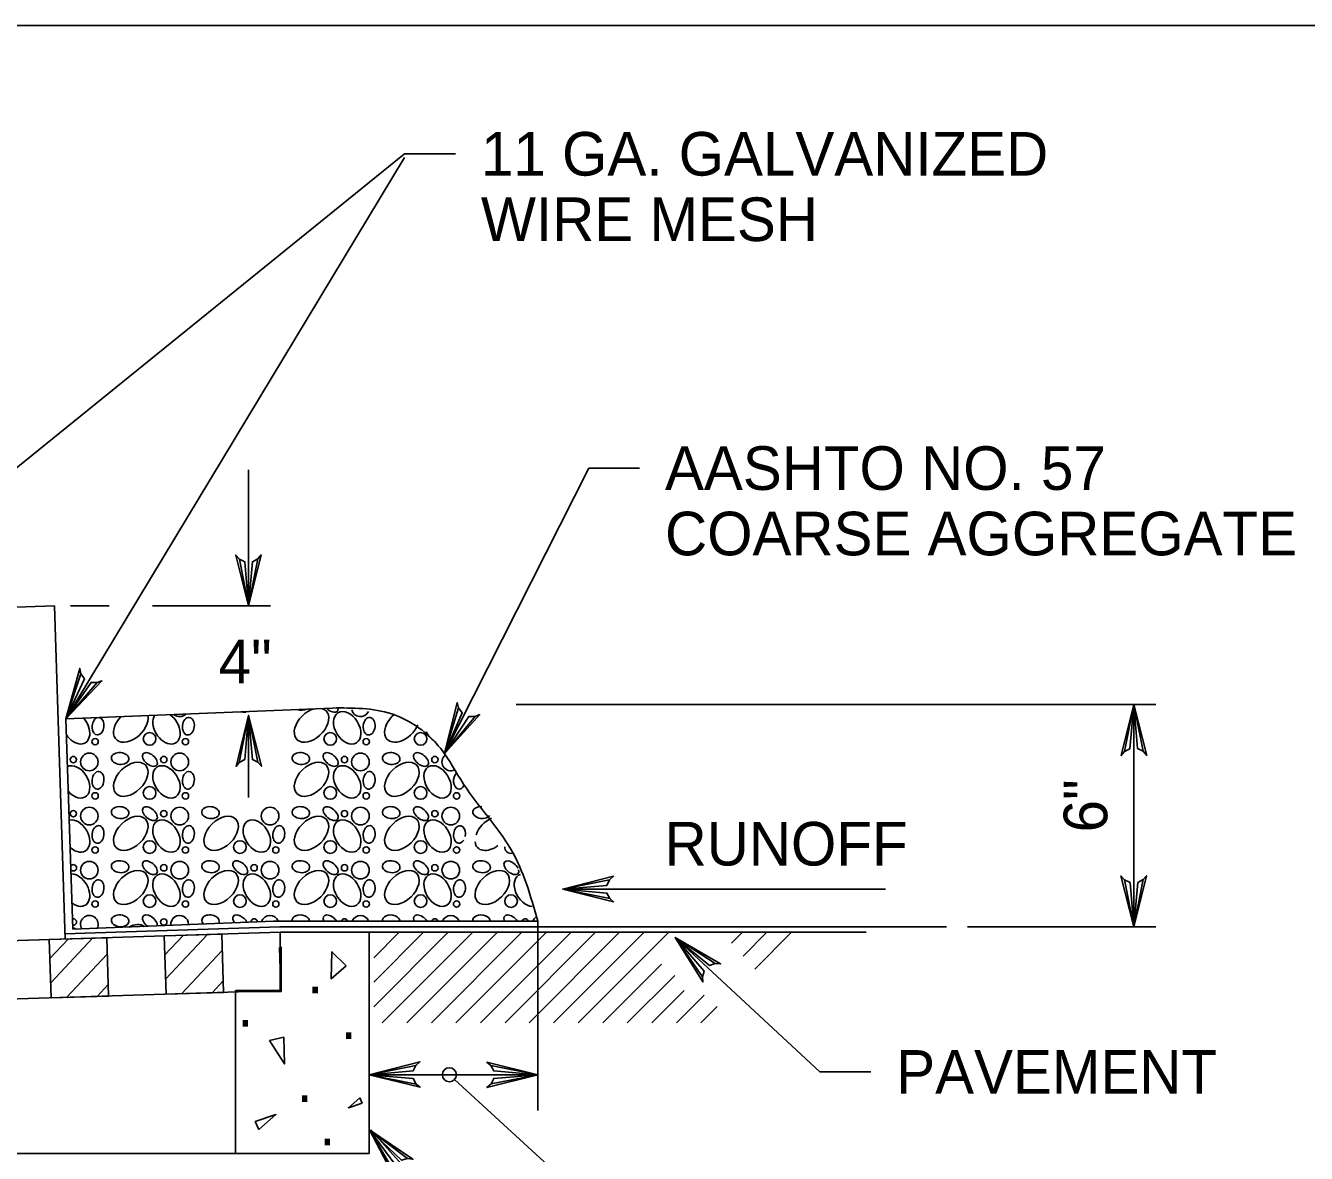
# Model space of a CAD drawing. Extents: x 636183 to 639890, y 299162 to 300538.
# Drawn here: x 637745.2 to 637833.2, y 299851.9 to 299929.4 of the extents above; entities that cross this region are included whole.
import ezdxf

# ---------------------------------------------------------------- set-up
doc = ezdxf.new("R2010")
doc.units = 0
doc.layers.add('1', color=7, linetype='Continuous')
doc.layers.add('Default', color=7, linetype='Continuous')

# ---------------------------------------------------------------- blocks, each defined once
blk = doc.blocks.new('SC9446')
at = {"layer": 'Default'}
blk.add_line((0, 0), (0, 0), dxfattribs=at)

msp = doc.modelspace()

# ---------------------------------------------------------------- linework, layer by layer
at = {"layer": '1'}
msp.add_lwpolyline([(638128.914, 299365.449), (638128.914, 299929.449), (637342.914, 299929.449), (637342.914, 299365.449), (638128.914, 299365.449), (638128.914, 299391.808), (637928.914, 299391.808), (637928.914, 299456.485), (638128.914, 299456.485), (638128.914, 299485.449), (637928.914, 299485.449), (637928.914, 299365.449), (638007.716, 299365.449), (638007.716, 299391.808), (638007.716, 299365.449), (638084.716, 299365.449), (638084.716, 299391.808), (638084.716, 299379.491), (638128.914, 299379.491)], dxfattribs=at)
at = {"layer": 'Default'}
for p, q in [((637740.192, 299895.505), (637771.252, 299920.639)), ((637747.976, 299881.797), (637771.252, 299920.39)), ((637774.75, 299920.639), (637771.252, 299920.639)), ((637774.004, 299879.426), (637783.904, 299899.039)), ((637787.402, 299899.039), (637783.904, 299899.039)), ((637737.198, 299889.251), (637747.186, 299889.568)), ((637747.913, 299866.666), (637747.186, 299889.568)), ((637748.283, 299889.568), (637750.955, 299889.568)), ((637753.919, 299889.568), (637762.032, 299889.568)), ((637747.976, 299881.797), (637766.299, 299882.55)), ((637778.913, 299882.787), (637822.875, 299882.787)), ((637747.976, 299881.797), (637748.459, 299867.341)), ((637747.901, 299867.033), (637762.686, 299867.502)), ((637768.811, 299867.502), (637762.698, 299867.502)), ((637768.811, 299867.502), (637808.488, 299867.502)), ((637780.41, 299867.91), (637780.41, 299854.888)), ((637809.935, 299867.522), (637822.875, 299867.522)), ((637723.139, 299865.88), (637762.698, 299867.135)), ((637746.875, 299865.326), (637748.139, 299866.673)), ((637746.927, 299863.66), (637749.805, 299866.726)), ((637754.773, 299865.577), (637756.036, 299866.924)), ((637754.825, 299863.911), (637757.702, 299866.977)), ((637768.811, 299867.135), (637802.973, 299867.135)), ((637768.811, 299867.135), (637802.973, 299867.135)), ((637769.127, 299862.013), (637774.249, 299867.135)), ((637769.127, 299863.701), (637772.561, 299867.135)), ((637769.127, 299865.39), (637770.872, 299867.135)), ((637769.716, 299860.913), (637775.938, 299867.135)), ((637771.404, 299860.913), (637777.626, 299867.135)), ((637773.093, 299860.913), (637779.315, 299867.135)), ((637774.782, 299860.913), (637781.004, 299867.135)), ((637776.47, 299860.913), (637782.692, 299867.135)), ((637778.159, 299860.913), (637784.381, 299867.135)), ((637779.803, 299860.913), (637786.025, 299867.135)), ((637781.491, 299860.913), (637787.713, 299867.135)), ((637783.18, 299860.913), (637789.402, 299867.135)), ((637789.851, 299866.787), (637799.796, 299857.539)), ((637793.729, 299866.397), (637794.468, 299867.135)), ((637794.516, 299865.494), (637796.156, 299867.135)), ((637795.316, 299864.607), (637797.845, 299867.135)), ((637748.024, 299862.662), (637750.818, 299865.639)), ((637755.922, 299862.913), (637758.716, 299865.89)), ((637784.869, 299860.913), (637788.902, 299864.947)), ((637786.557, 299860.913), (637789.819, 299864.175)), ((637723.266, 299861.876), (637762.698, 299863.128)), ((637750.117, 299862.729), (637750.884, 299863.546)), ((637758.015, 299862.98), (637758.782, 299863.797)), ((637788.246, 299860.913), (637790.475, 299863.142)), ((637789.934, 299860.913), (637791.842, 299862.821)), ((637791.623, 299860.913), (637792.745, 299862.035)), ((637780.41, 299857.348), (637768.811, 299857.348)), ((637803.294, 299857.539), (637799.796, 299857.539)), ((637768.927, 299853.566), (637786.19, 299834.214)), ((637725.253, 299851.942), (637759.641, 299851.942))]:
    msp.add_line(p, q, dxfattribs=at)
for points in [[(637760.53, 299898.929), (637760.53, 299889.568)], [(637761.168, 299892.8), (637761.391, 299893.069), (637760.53, 299889.568), (637761.168, 299892.8), (637760.795, 299892.603), (637760.53, 299889.568), (637760.271, 299892.597), (637759.896, 299892.78), (637760.53, 299889.568), (637759.642, 299893.062), (637759.896, 299892.78)], [(637750.125, 299884.294), (637750.452, 299884.418), (637747.976, 299881.797), (637750.125, 299884.294), (637749.704, 299884.307), (637747.976, 299881.797), (637749.246, 299884.56), (637749.009, 299884.904), (637747.976, 299881.797), (637748.928, 299885.275), (637749.009, 299884.904)], [(637776.095, 299881.972), (637776.419, 299882.103), (637774.004, 299879.426), (637776.095, 299881.972), (637775.673, 299881.975), (637774.004, 299879.426), (637775.209, 299882.217), (637774.965, 299882.556), (637774.004, 299879.426), (637774.875, 299882.925), (637774.965, 299882.556)], [(637820.736, 299879.555), (637820.512, 299879.286), (637821.373, 299882.787), (637820.736, 299879.555), (637821.109, 299879.751), (637821.373, 299882.787), (637821.632, 299879.757), (637822.008, 299879.575), (637821.373, 299882.787), (637822.261, 299879.293), (637822.008, 299879.575)], [(637821.373, 299882.787), (637821.373, 299867.522)], [(637759.893, 299878.806), (637759.67, 299878.537), (637760.53, 299882.038), (637759.893, 299878.806), (637760.266, 299879.002), (637760.53, 299882.038), (637760.789, 299879.008), (637761.165, 299878.826), (637760.53, 299882.038), (637761.419, 299878.543), (637761.165, 299878.826)], [(637760.53, 299882.038), (637760.53, 299876.392)], [(637785.352, 299869.463), (637785.621, 299869.24), (637782.12, 299870.101), (637785.352, 299869.463), (637785.156, 299869.836), (637782.12, 299870.101), (637785.149, 299870.36), (637785.332, 299870.735), (637782.12, 299870.101), (637785.614, 299870.989), (637785.332, 299870.735)], [(637822.01, 299870.754), (637822.234, 299871.023), (637821.373, 299867.522), (637822.01, 299870.754), (637821.637, 299870.557), (637821.373, 299867.522), (637821.114, 299870.551), (637820.738, 299870.733), (637821.373, 299867.522), (637820.485, 299871.016), (637820.738, 299870.733)], [(637782.12, 299870.101), (637804.314, 299870.091)], [(637748.459, 299867.341), (637762.234, 299867.903), (637780.41, 299867.91)], [(637791.717, 299864.072), (637791.754, 299863.724), (637789.851, 299866.787), (637791.717, 299864.072), (637791.837, 299864.476), (637789.851, 299866.787), (637792.199, 299864.855), (637792.592, 299864.996), (637789.851, 299866.787), (637792.971, 299864.98), (637792.592, 299864.996)], [(637759.701, 299863.077), (637762.758, 299863.077), (637762.758, 299866.134)], [(637762.662, 299866.092), (637762.756, 299863.13)], [(637772.043, 299856.71), (637772.313, 299856.487), (637768.811, 299857.348), (637772.043, 299856.71), (637771.847, 299857.083), (637768.811, 299857.348), (637771.841, 299857.607), (637772.023, 299857.982), (637768.811, 299857.348), (637772.306, 299858.236), (637772.023, 299857.982)], [(637777.178, 299857.985), (637776.909, 299858.208), (637780.41, 299857.348), (637777.178, 299857.985), (637777.374, 299857.612), (637780.41, 299857.348), (637777.38, 299857.089), (637777.198, 299856.713), (637780.41, 299857.348), (637776.915, 299856.459), (637777.198, 299856.713)], [(637791.605, 299844.686), (637788.107, 299844.686), (637774.684, 299857.022)], [(637770.508, 299850.723), (637770.52, 299850.374), (637768.835, 299853.561), (637770.508, 299850.723), (637770.656, 299851.118), (637768.835, 299853.561), (637771.043, 299851.471), (637771.444, 299851.584), (637768.835, 299853.561), (637771.822, 299851.542), (637771.444, 299851.584)]]:
    msp.add_lwpolyline(points, dxfattribs=at)
for points in [[(637746.833, 299866.633), (637746.96, 299862.629), (637750.909, 299862.754), (637750.782, 299866.758)], [(637754.731, 299866.884), (637754.858, 299862.879), (637758.807, 299863.005), (637758.68, 299867.009)], [(637768.811, 299851.942), (637759.641, 299851.942), (637759.641, 299863.128), (637762.698, 299863.128), (637762.698, 299867.135), (637768.811, 299867.135)], [(637767.246, 299864.84), (637766.215, 299863.947), (637766.26, 299865.803)], [(637761.964, 299859.689), (637762.962, 299859.918), (637762.995, 299858.093)], [(637768.344, 299855.39), (637768.184, 299855.756), (637767.396, 299855.076)], [(637760.988, 299854.143), (637761.229, 299853.591), (637762.408, 299854.613)]]:
    msp.add_lwpolyline(points, close=True, dxfattribs=at)
for centre, radius in [((637753.723, 299880.432), 0.435), ((637766.145, 299880.432), 0.435), ((637772.356, 299880.432), 0.435), ((637749.981, 299880.232), 0.217), ((637756.191, 299880.232), 0.217), ((637768.613, 299880.232), 0.217), ((637748.489, 299879.007), 0.217), ((637749.584, 299878.844), 0.606), ((637754.7, 299879.007), 0.217), ((637755.795, 299878.844), 0.606), ((637767.122, 299879.007), 0.217), ((637768.217, 299878.844), 0.606), ((637773.333, 299879.007), 0.217), ((637753.723, 299876.714), 0.435), ((637766.145, 299876.714), 0.435), ((637772.356, 299876.714), 0.435), ((637749.981, 299876.513), 0.217), ((637756.191, 299876.513), 0.217), ((637768.613, 299876.513), 0.217), ((637774.824, 299876.513), 0.217), ((637748.489, 299875.288), 0.217), ((637749.584, 299875.125), 0.606), ((637754.7, 299875.288), 0.217), ((637755.795, 299875.125), 0.606), ((637762.006, 299875.125), 0.606), ((637767.122, 299875.288), 0.217), ((637768.217, 299875.125), 0.606), ((637773.333, 299875.288), 0.217), ((637774.427, 299875.125), 0.606), ((637749.981, 299872.794), 0.217), ((637753.723, 299872.995), 0.435), ((637756.191, 299872.794), 0.217), ((637759.934, 299872.995), 0.435), ((637762.402, 299872.794), 0.217), ((637766.145, 299872.995), 0.435), ((637768.613, 299872.794), 0.217), ((637772.356, 299872.995), 0.435), ((637774.824, 299872.794), 0.217), ((637749.584, 299871.406), 0.606), ((637754.7, 299871.569), 0.217), ((637755.795, 299871.406), 0.606), ((637760.911, 299871.569), 0.217), ((637762.006, 299871.406), 0.606), ((637767.122, 299871.569), 0.217), ((637768.217, 299871.406), 0.606), ((637773.333, 299871.569), 0.217), ((637774.427, 299871.406), 0.606), ((637749.981, 299869.075), 0.217), ((637753.723, 299869.276), 0.435), ((637756.191, 299869.075), 0.217), ((637759.934, 299869.276), 0.435), ((637762.402, 299869.075), 0.217), ((637766.145, 299869.276), 0.435), ((637768.613, 299869.075), 0.217), ((637772.356, 299869.276), 0.435), ((637774.824, 299869.075), 0.217), ((637778.567, 299869.276), 0.435), ((637754.7, 299867.85), 0.217), ((637774.329, 299857.348), 0.481)]:
    msp.add_circle(centre, radius, dxfattribs=at)
for centre, radius, start, end in [((637768.217, 299882.563), 0.606, 193.88115, 334.69766), ((637755.795, 299882.563), 0.606, 229.43813, 315.26773), ((637774.427, 299878.844), 0.606, 129.06305, 294.80637), ((637778.567, 299872.995), 0.435, 176.89455, 282.63264), ((637748.489, 299871.569), 0.217, 219.89893, 143.93067), ((637749.584, 299867.687), 0.606, 332.63588, 212.03241), ((637755.795, 299867.687), 0.606, 357.87221, 186.79607), ((637762.006, 299867.687), 0.606, 20.83792, 162.46707), ((637768.217, 299867.687), 0.606, 21.08576, 158.95938), ((637774.427, 299867.687), 0.606, 21.33402, 158.71113), ((637748.489, 299867.85), 0.217, 259.41985, 104.40975), ((637760.911, 299867.85), 0.217, 1.88743, 182.78085), ((637767.122, 299867.85), 0.217, 14.45541, 165.58974), ((637773.333, 299867.85), 0.217, 15.12263, 164.92251), ((637779.544, 299867.85), 0.217, 15.79196, 164.25318), ((637780.638, 299867.687), 0.606, 123.53414, 158.46245)]:
    msp.add_arc(centre, radius, start, end, dxfattribs=at)
for centre, major_axis, ratio, start_param, end_param in [((637759.959, 299882.73), (0.459, -0.397), 0.56568, 5.304043, 6.17699), ((637764.854, 299881.372), (1.003, 0.982), 0.641702, 0.866963, 6.653138), ((637764.122, 299882.801), (0.603, -0.061), 0.672414, 4.319215, 5.524064), ((637766.17, 299882.73), (0.459, -0.397), 0.56568, 4.560099, 6.797652), ((637748.674, 299881.191), (-0.638, 1.03), 0.672414, 1.617242, 4.947566), ((637750.181, 299881.301), (0.061, 0.603), 0.672414, 0.325739, 6.148892), ((637752.432, 299881.372), (1.003, 0.982), 0.641702, 1.634105, 5.885995), ((637754.885, 299881.191), (-0.638, 1.03), 0.672414, 0.299342, 5.258618), ((637771.065, 299881.372), (1.003, 0.982), 0.641702, 1.456418, 5.319679), ((637773.518, 299881.191), (-0.638, 1.03), 0.672414, 1.432251, 2.268415), ((637748.674, 299877.472), (-0.638, 1.03), 0.672414, 1.796634, 6.214343), ((637775.025, 299877.582), (0.061, 0.603), 0.672414, 0.685042, 4.207894), ((637776.544, 299875.363), (0.603, -0.061), 0.672414, 1.615868, 5.906605), ((637748.674, 299873.753), (-0.638, 1.03), 0.672414, 1.95459, 6.056387), ((637775.025, 299873.863), (0.061, 0.603), 0.672414, 4.54846, 8.372055), ((637777.276, 299873.935), (1.003, 0.982), 0.641702, 1.046616, 2.227092), ((637775.025, 299873.863), (0.061, 0.603), 0.672414, 2.140003, 4.066127), ((637777.276, 299873.935), (1.003, 0.982), 0.641702, 2.67962, 4.491567), ((637778.592, 299871.573), (0.459, -0.397), 0.56568, 0.922991, 6.966693), ((637748.674, 299870.034), (-0.638, 1.03), 0.672414, 2.100398, 5.91058), ((637779.729, 299870.034), (-0.638, 1.03), 0.672414, 6.126584, 9.007245), ((637753.748, 299867.854), (0.459, -0.397), 0.56568, 0.367597, 4.82967), ((637757.911, 299867.925), (0.603, -0.061), 0.672414, 5.988516, 10.136996), ((637759.959, 299867.854), (0.459, -0.397), 0.56568, 0.936006, 4.261261), ((637764.122, 299867.925), (0.603, -0.061), 0.672414, 0.095992, 3.34526), ((637766.17, 299867.854), (0.459, -0.397), 0.56568, 1.096409, 4.027744), ((637770.333, 299867.925), (0.603, -0.061), 0.672414, 0.101972, 3.339281), ((637772.381, 299867.854), (0.459, -0.397), 0.56568, 1.101597, 4.022556), ((637776.544, 299867.925), (0.603, -0.061), 0.672414, 0.107949, 3.333304), ((637778.592, 299867.854), (0.459, -0.397), 0.56568, 1.106787, 4.017366), ((637748.674, 299866.315), (-0.638, 1.03), 0.672414, 5.508344, 5.771865), ((637752.432, 299866.497), (1.003, 0.982), 0.641702, 0.105997, 1.130295)]:
    msp.add_ellipse(centre, major_axis=major_axis, ratio=ratio, start_param=start_param, end_param=end_param, dxfattribs=at)
for centre, major_axis, ratio in [((637767.307, 299881.191), (-0.638, 1.03), 0.672414), ((637756.392, 299881.301), (0.061, 0.603), 0.672414), ((637768.814, 299881.301), (0.061, 0.603), 0.672414), ((637751.7, 299879.082), (0.603, -0.061), 0.672414), ((637752.432, 299877.653), (1.003, 0.982), 0.641702), ((637753.748, 299879.011), (0.459, -0.397), 0.56568), ((637764.122, 299879.082), (0.603, -0.061), 0.672414), ((637764.854, 299877.653), (1.003, 0.982), 0.641702), ((637766.17, 299879.011), (0.459, -0.397), 0.56568), ((637770.333, 299879.082), (0.603, -0.061), 0.672414), ((637771.065, 299877.653), (1.003, 0.982), 0.641702), ((637772.381, 299879.011), (0.459, -0.397), 0.56568), ((637750.181, 299877.582), (0.061, 0.603), 0.672414), ((637754.885, 299877.472), (-0.638, 1.03), 0.672414), ((637756.392, 299877.582), (0.061, 0.603), 0.672414), ((637767.307, 299877.472), (-0.638, 1.03), 0.672414), ((637768.814, 299877.582), (0.061, 0.603), 0.672414), ((637773.518, 299877.472), (-0.638, 1.03), 0.672414), ((637751.7, 299875.363), (0.603, -0.061), 0.672414), ((637752.432, 299873.935), (1.003, 0.982), 0.641702), ((637753.748, 299875.292), (0.459, -0.397), 0.56568), ((637757.911, 299875.363), (0.603, -0.061), 0.672414), ((637758.643, 299873.935), (1.003, 0.982), 0.641702), ((637764.122, 299875.363), (0.603, -0.061), 0.672414), ((637764.854, 299873.935), (1.003, 0.982), 0.641702), ((637766.17, 299875.292), (0.459, -0.397), 0.56568), ((637770.333, 299875.363), (0.603, -0.061), 0.672414), ((637771.065, 299873.935), (1.003, 0.982), 0.641702), ((637772.381, 299875.292), (0.459, -0.397), 0.56568), ((637750.181, 299873.863), (0.061, 0.603), 0.672414), ((637754.885, 299873.753), (-0.638, 1.03), 0.672414), ((637756.392, 299873.863), (0.061, 0.603), 0.672414), ((637761.096, 299873.753), (-0.638, 1.03), 0.672414), ((637762.603, 299873.863), (0.061, 0.603), 0.672414), ((637767.307, 299873.753), (-0.638, 1.03), 0.672414), ((637768.814, 299873.863), (0.061, 0.603), 0.672414), ((637773.518, 299873.753), (-0.638, 1.03), 0.672414), ((637751.7, 299871.644), (0.603, -0.061), 0.672414), ((637753.748, 299871.573), (0.459, -0.397), 0.56568), ((637757.911, 299871.644), (0.603, -0.061), 0.672414), ((637759.959, 299871.573), (0.459, -0.397), 0.56568), ((637764.122, 299871.644), (0.603, -0.061), 0.672414), ((637766.17, 299871.573), (0.459, -0.397), 0.56568), ((637770.333, 299871.644), (0.603, -0.061), 0.672414), ((637772.381, 299871.573), (0.459, -0.397), 0.56568), ((637776.544, 299871.644), (0.603, -0.061), 0.672414), ((637752.432, 299870.216), (1.003, 0.982), 0.641702), ((637754.885, 299870.034), (-0.638, 1.03), 0.672414), ((637758.643, 299870.216), (1.003, 0.982), 0.641702), ((637761.096, 299870.034), (-0.638, 1.03), 0.672414), ((637764.854, 299870.216), (1.003, 0.982), 0.641702), ((637767.307, 299870.034), (-0.638, 1.03), 0.672414), ((637771.065, 299870.216), (1.003, 0.982), 0.641702), ((637773.518, 299870.034), (-0.638, 1.03), 0.672414), ((637777.276, 299870.216), (1.003, 0.982), 0.641702), ((637750.181, 299870.145), (0.061, 0.603), 0.672414), ((637756.392, 299870.145), (0.061, 0.603), 0.672414), ((637762.603, 299870.145), (0.061, 0.603), 0.672414), ((637768.814, 299870.145), (0.061, 0.603), 0.672414), ((637775.025, 299870.145), (0.061, 0.603), 0.672414), ((637751.7, 299867.925), (0.603, -0.061), 0.672414)]:
    msp.add_ellipse(centre, major_axis=major_axis, ratio=ratio, dxfattribs=at)
msp.add_spline([(637766.299, 299882.55), (637770.366, 299882.144), (637773.736, 299879.762), (637775.304, 299877.321), (637778.558, 299872.848), (637780.41, 299867.91)], degree=3, dxfattribs=at)

# ---------------------------------------------------------------- block references
at = {"layer": 'Default', "xscale": 3.24063778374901, "yscale": 3.2406377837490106, "rotation": 1.818570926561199}
for p in [(637746.867, 299865.591), (637750.816, 299865.717), (637754.765, 299865.842), (637758.714, 299865.967), (637762.663, 299866.093)]:
    msp.add_blockref('SC9446', p, dxfattribs=at)

# ---------------------------------------------------------------- texts
at = {"layer": 'Default'}
for s, height, p in [('11 GA. GALVANIZED', 2.99804, (637776.498, 299919.14)), ('WIRE MESH', 2.998, (637776.498, 299914.643)), ('AASHTO NO. 57', 2.99804, (637789.151, 299897.54)), ('COARSE AGGREGATE', 2.99804, (637789.151, 299893.043)), ('4"', 2.998, (637758.469, 299884.239)), ('RUNOFF', 2.998, (637789.122, 299871.724)), ('PAVEMENT', 2.998, (637805.043, 299856.04))]:
    msp.add_text(s, height=height, dxfattribs=at).set_placement(p)
for s, height, rotation, p in [('6"', 2.998, 90, (637819.547, 299874.001)), ('.', 2.938, 180, (637765.653, 299863.394)), ('.', 2.938, 180, (637760.858, 299861.098)), ('.', 2.938, 180, (637767.946, 299860.264)), ('.', 2.938, 180, (637764.926, 299855.926)), ('.', 2.938, 180, (637766.487, 299852.96))]:
    msp.add_text(s, height=height, rotation=rotation, dxfattribs=at).set_placement(p)

doc.saveas('drawing.dxf')
